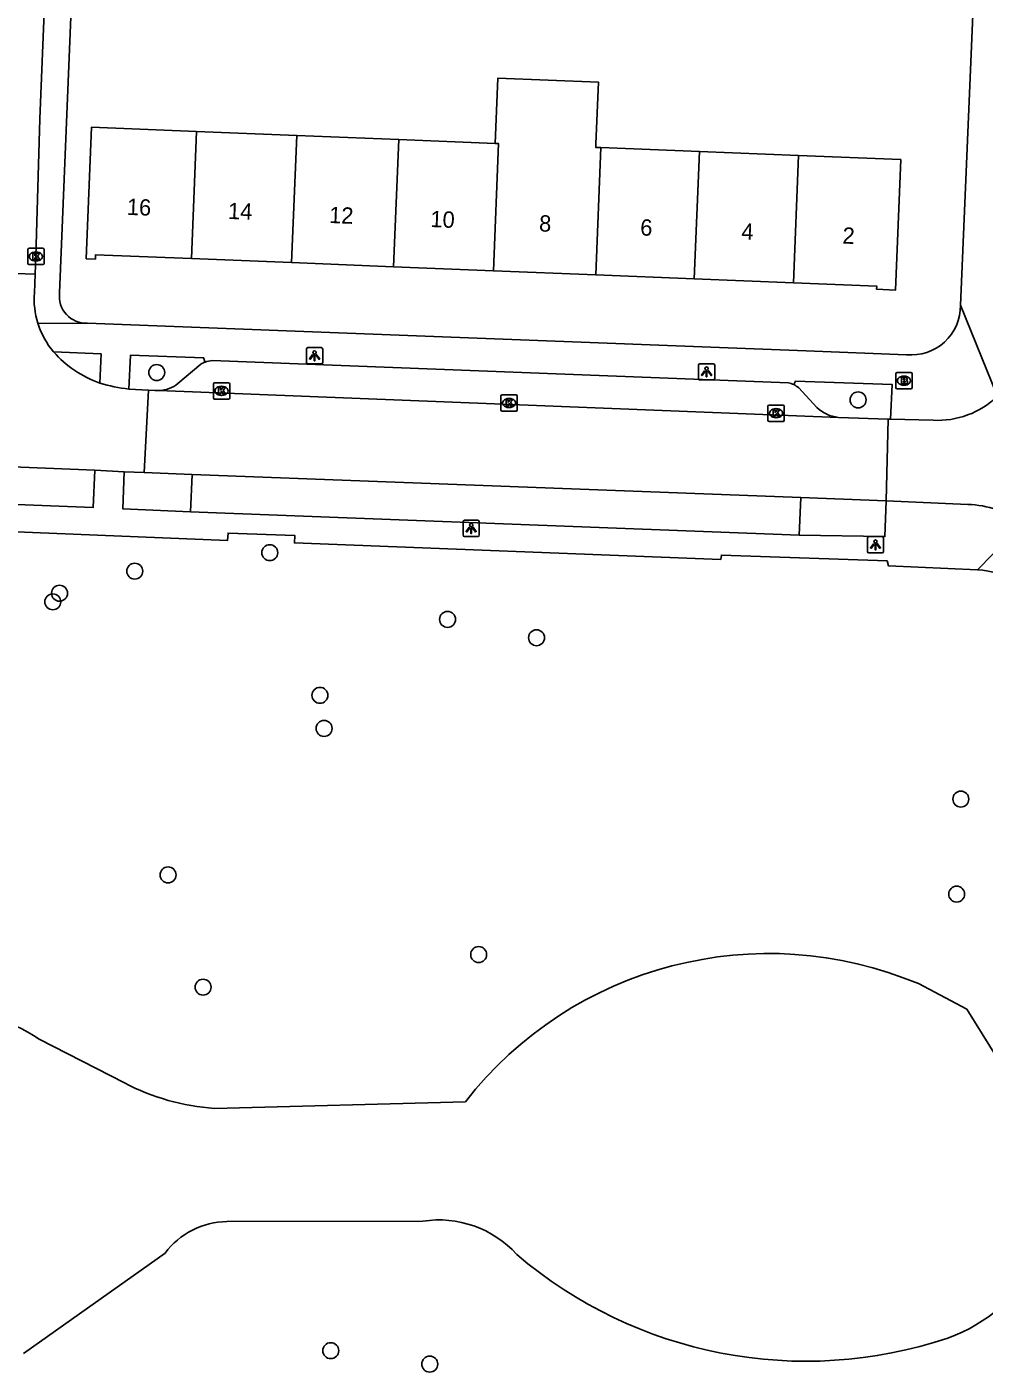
# Model space of a CAD drawing. Extents: x 161355 to 162026, y 386504 to 387459.
# Drawn here: x 161687.7 to 161746.4, y 387228.4 to 387310.9 of the extents above; entities that cross this region are included whole.
import ezdxf

# ---------------------------------------------------------------- set-up
doc = ezdxf.new("R2010")
doc.units = 0
for name, color, linetype in [('IMGEO_Boom', 7, 'Continuous'), ('IMGEO_Brandkraan', 7, 'Continuous'), ('IMGEO_Kolk', 7, 'Continuous'), ('IMGEO_Lichtpunt', 7, 'Continuous'), ('IMGEO_Meer_plas_ven_vijver', 7, 'Continuous'), ('IMGEO_Pand', 7, 'Continuous'), ('IMGEO_Pand_nummerreeks', 7, 'Continuous'), ('IMGEO_Parkeervlak_halfverhard', 7, 'Continuous'), ('IMGEO_Parkeervlak_open', 7, 'Continuous'), ('IMGEO_Rijbaan_lokaal_open', 7, 'Continuous'), ('IMGEO_Voetpad_open', 7, 'Continuous')]:
    doc.layers.add(name, color=color, linetype=linetype)

msp = doc.modelspace()

# ---------------------------------------------------------------- linework, layer by layer
at = {"layer": 'IMGEO_Boom'}
for centre in [(161695.677, 387289.683), (161738.65, 387288.006), (161702.605, 387278.647), (161694.333, 387277.515), (161689.312, 387275.635), (161689.723, 387276.161), (161713.498, 387274.561), (161718.948, 387273.438), (161705.68, 387269.907), (161705.933, 387267.882), (161744.943, 387263.55), (161696.372, 387258.904), (161744.688, 387257.728), (161715.402, 387254.026), (161698.517, 387252.029), (161706.34, 387229.76), (161712.405, 387228.936)]:
    msp.add_circle(centre, 0.489, dxfattribs=at)
at = {"layer": 'IMGEO_Brandkraan'}
for p, q in [((161740.959, 387288.757), (161740.959, 387289.609)), ((161741.034, 387289.683), (161741.886, 387289.683)), ((161741.447, 387289.463), (161741.472, 387289.463)), ((161741.96, 387289.609), (161741.96, 387288.757)), ((161741.886, 387288.683), (161741.034, 387288.683)), ((161741.47, 387288.903), (161741.445, 387288.903))]:
    msp.add_line(p, q, dxfattribs=at)
for points in [[(161740.959, 387288.757), (161740.959, 387289.609)], [(161741.034, 387289.683), (161741.886, 387289.683)], [(161741.307, 387289.383), (161741.307, 387288.983), (161741.52, 387288.983)], [(161741.538, 387289.383), (161741.307, 387289.383)], [(161741.486, 387289.302), (161741.432, 387289.302), (161741.432, 387289.226)], [(161741.96, 387289.609), (161741.96, 387288.757)], [(161741.886, 387288.683), (161741.034, 387288.683)], [(161741.432, 387289.226), (161741.485, 387289.226)], [(161741.494, 387289.15), (161741.432, 387289.15), (161741.432, 387289.069)], [(161741.432, 387289.069), (161741.494, 387289.069)]]:
    msp.add_lwpolyline(points, dxfattribs=at)
for centre, radius, start, end in [((161741.036, 387289.607), 0.0765, 91.55205, 178.44795), ((161741.036, 387289.607), 0.0765, 91.55205, 178.44795), ((161741.487, 387289.264), 0.0379, 267.82845, 90.93552), ((161741.542, 387289.238), 0.145, 59.4692, 91.53667), ((161741.567, 387289.285), 0.0922, 285.51372, 58.15012), ((161741.884, 387289.607), 0.0765, 1.55205, 88.44795), ((161741.884, 387289.607), 0.0765, 1.55205, 88.44795), ((161741.036, 387288.759), 0.0765, 181.55205, 268.44795), ((161741.036, 387288.759), 0.0765, 181.55205, 268.44795), ((161741.495, 387289.109), 0.0404, 269.87594, 90.50774), ((161741.526, 387289.234), 0.251, 268.66757, 293.53466), ((161741.572, 387289.093), 0.105, 301.31148, 78.98903), ((161741.884, 387288.759), 0.0765, 271.55205, 358.44795), ((161741.884, 387288.759), 0.0765, 271.55205, 358.44795)]:
    msp.add_arc(centre, radius, start, end, dxfattribs=at)
for centre, major_axis, ratio, start_param, end_param in [((161741.446, 387289.183), (-0.387, 0.002), 0.722429, 4.712389, 7.853982), ((161741.471, 387289.183), (-0.39, 0.002), 0.717154, 1.570796, 4.712389)]:
    msp.add_ellipse(centre, major_axis=major_axis, ratio=ratio, start_param=start_param, end_param=end_param, dxfattribs=at)
at = {"layer": 'IMGEO_Kolk'}
for p, q in [((161687.776, 387296.367), (161687.776, 387297.219)), ((161687.851, 387297.293), (161688.703, 387297.293)), ((161688.264, 387297.073), (161688.289, 387297.073)), ((161688.777, 387297.219), (161688.777, 387296.367)), ((161688.703, 387296.293), (161687.851, 387296.293)), ((161688.287, 387296.513), (161688.262, 387296.513)), ((161699.151, 387288.134), (161699.151, 387288.986)), ((161699.226, 387289.06), (161700.078, 387289.06)), ((161699.639, 387288.84), (161699.664, 387288.84)), ((161700.152, 387288.986), (161700.152, 387288.134)), ((161700.078, 387288.06), (161699.226, 387288.06)), ((161699.662, 387288.28), (161699.637, 387288.28)), ((161716.765, 387287.392), (161716.765, 387288.244)), ((161716.84, 387288.318), (161717.692, 387288.318)), ((161717.253, 387288.098), (161717.278, 387288.098)), ((161717.766, 387288.244), (161717.766, 387287.392)), ((161733.124, 387286.765), (161733.124, 387287.617)), ((161733.199, 387287.691), (161734.051, 387287.691)), ((161734.125, 387287.617), (161734.125, 387286.765)), ((161717.692, 387287.318), (161716.84, 387287.318)), ((161717.276, 387287.538), (161717.251, 387287.538)), ((161733.635, 387286.911), (161733.61, 387286.911)), ((161733.612, 387287.471), (161733.637, 387287.471)), ((161734.051, 387286.691), (161733.199, 387286.691))]:
    msp.add_line(p, q, dxfattribs=at)
for points in [[(161687.776, 387296.367), (161687.776, 387297.219)], [(161687.851, 387297.293), (161688.703, 387297.293)], [(161688.097, 387296.993), (161688.22, 387296.993), (161688.22, 387296.842), (161688.35, 387296.993), (161688.514, 387296.993), (161688.368, 387296.842), (161688.521, 387296.593), (161688.369, 387296.593), (161688.284, 387296.757), (161688.22, 387296.69), (161688.22, 387296.593), (161688.097, 387296.593), (161688.097, 387296.993)], [(161688.777, 387297.219), (161688.777, 387296.367)], [(161688.703, 387296.293), (161687.851, 387296.293)], [(161699.151, 387288.134), (161699.151, 387288.986)], [(161699.226, 387289.06), (161700.078, 387289.06)], [(161699.472, 387288.76), (161699.595, 387288.76), (161699.595, 387288.609), (161699.725, 387288.76), (161699.889, 387288.76), (161699.743, 387288.609), (161699.896, 387288.36), (161699.744, 387288.36), (161699.659, 387288.524), (161699.595, 387288.457), (161699.595, 387288.36), (161699.472, 387288.36), (161699.472, 387288.76)], [(161700.152, 387288.986), (161700.152, 387288.134)], [(161700.078, 387288.06), (161699.226, 387288.06)], [(161716.765, 387287.392), (161716.765, 387288.244)], [(161716.84, 387288.318), (161717.692, 387288.318)], [(161717.086, 387288.018), (161717.209, 387288.018), (161717.209, 387287.867), (161717.339, 387288.018), (161717.503, 387288.018), (161717.357, 387287.867), (161717.51, 387287.618), (161717.358, 387287.618), (161717.273, 387287.782), (161717.209, 387287.715), (161717.209, 387287.618), (161717.086, 387287.618), (161717.086, 387288.018)], [(161717.766, 387288.244), (161717.766, 387287.392)], [(161733.124, 387286.765), (161733.124, 387287.617)], [(161733.199, 387287.691), (161734.051, 387287.691)], [(161734.125, 387287.617), (161734.125, 387286.765)], [(161717.692, 387287.318), (161716.84, 387287.318)], [(161733.445, 387287.391), (161733.568, 387287.391), (161733.568, 387287.24), (161733.698, 387287.391), (161733.862, 387287.391), (161733.716, 387287.24), (161733.869, 387286.991), (161733.717, 387286.991), (161733.632, 387287.155), (161733.568, 387287.088), (161733.568, 387286.991), (161733.445, 387286.991), (161733.445, 387287.391)], [(161734.051, 387286.691), (161733.199, 387286.691)]]:
    msp.add_lwpolyline(points, dxfattribs=at)
for centre, start, end in [((161687.853, 387297.217), 91.55205, 178.44795), ((161687.853, 387297.217), 91.55205, 178.44795), ((161688.701, 387297.217), 1.55205, 88.44795), ((161688.701, 387297.217), 1.55205, 88.44795), ((161687.853, 387296.369), 181.55205, 268.44795), ((161687.853, 387296.369), 181.55205, 268.44795), ((161688.701, 387296.369), 271.55205, 358.44795), ((161688.701, 387296.369), 271.55205, 358.44795), ((161699.228, 387288.984), 91.55205, 178.44795), ((161699.228, 387288.984), 91.55205, 178.44795), ((161700.076, 387288.984), 1.55205, 88.44795), ((161700.076, 387288.984), 1.55205, 88.44795), ((161699.228, 387288.136), 181.55205, 268.44795), ((161699.228, 387288.136), 181.55205, 268.44795), ((161700.076, 387288.136), 271.55205, 358.44795), ((161700.076, 387288.136), 271.55205, 358.44795), ((161716.842, 387288.242), 91.55205, 178.44795), ((161716.842, 387288.242), 91.55205, 178.44795), ((161717.69, 387288.242), 1.55205, 88.44795), ((161717.69, 387288.242), 1.55205, 88.44795), ((161733.201, 387287.615), 91.55205, 178.44795), ((161733.201, 387287.615), 91.55205, 178.44795), ((161734.049, 387287.615), 1.55205, 88.44795), ((161734.049, 387287.615), 1.55205, 88.44795), ((161716.842, 387287.394), 181.55205, 268.44795), ((161716.842, 387287.394), 181.55205, 268.44795), ((161717.69, 387287.394), 271.55205, 358.44795), ((161717.69, 387287.394), 271.55205, 358.44795), ((161733.201, 387286.767), 181.55205, 268.44795), ((161733.201, 387286.767), 181.55205, 268.44795), ((161734.049, 387286.767), 271.55205, 358.44795), ((161734.049, 387286.767), 271.55205, 358.44795)]:
    msp.add_arc(centre, 0.0765, start, end, dxfattribs=at)
for centre, major_axis, ratio, start_param, end_param in [((161688.263, 387296.793), (-0.387, 0.002), 0.722429, 4.712389, 7.853982), ((161688.288, 387296.793), (-0.39, 0.002), 0.717154, 1.570796, 4.712389), ((161699.638, 387288.56), (-0.387, 0.002), 0.722429, 4.712389, 7.853982), ((161699.663, 387288.56), (-0.39, 0.002), 0.717154, 1.570796, 4.712389), ((161717.252, 387287.818), (-0.387, 0.002), 0.722429, 4.712389, 7.853982), ((161717.277, 387287.818), (-0.39, 0.002), 0.717154, 1.570796, 4.712389), ((161733.611, 387287.191), (-0.387, 0.002), 0.722429, 4.712389, 7.853982), ((161733.636, 387287.191), (-0.39, 0.002), 0.717154, 1.570796, 4.712389)]:
    msp.add_ellipse(centre, major_axis=major_axis, ratio=ratio, start_param=start_param, end_param=end_param, dxfattribs=at)
at = {"layer": 'IMGEO_Lichtpunt'}
for p, q in [((161704.851, 387291.114), (161704.851, 387290.307)), ((161704.851, 387291.114), (161704.851, 387290.307)), ((161705.753, 387291.209), (161704.945, 387291.209)), ((161705.753, 387291.209), (161704.945, 387291.209)), ((161705.847, 387290.307), (161705.847, 387291.114)), ((161705.847, 387290.307), (161705.847, 387291.114)), ((161704.945, 387290.213), (161705.753, 387290.213)), ((161704.945, 387290.213), (161705.753, 387290.213)), ((161728.868, 387290.127), (161728.868, 387289.32)), ((161728.868, 387290.127), (161728.868, 387289.32)), ((161729.77, 387290.222), (161728.962, 387290.222)), ((161729.77, 387290.222), (161728.962, 387290.222)), ((161729.864, 387289.32), (161729.864, 387290.127)), ((161729.864, 387289.32), (161729.864, 387290.127)), ((161728.962, 387289.226), (161729.77, 387289.226)), ((161728.962, 387289.226), (161729.77, 387289.226)), ((161714.446, 387280.538), (161714.446, 387279.731)), ((161714.446, 387280.538), (161714.446, 387279.731)), ((161715.348, 387280.633), (161714.54, 387280.633)), ((161715.348, 387280.633), (161714.54, 387280.633)), ((161715.442, 387279.731), (161715.442, 387280.538)), ((161715.442, 387279.731), (161715.442, 387280.538)), ((161714.54, 387279.637), (161715.348, 387279.637)), ((161714.54, 387279.637), (161715.348, 387279.637)), ((161739.216, 387279.534), (161739.216, 387278.727)), ((161739.216, 387279.534), (161739.216, 387278.727)), ((161740.118, 387279.629), (161739.31, 387279.629)), ((161740.118, 387279.629), (161739.31, 387279.629)), ((161740.212, 387278.727), (161740.212, 387279.534)), ((161740.212, 387278.727), (161740.212, 387279.534)), ((161739.31, 387278.633), (161740.118, 387278.633)), ((161739.31, 387278.633), (161740.118, 387278.633))]:
    msp.add_line(p, q, dxfattribs=at)
for points in [[(161705.225, 387290.778), (161705.264, 387290.75), (161705.076, 387290.488), (161705.038, 387290.515), (161705.225, 387290.778)], [(161705.327, 387290.73), (161705.374, 387290.73), (161705.374, 387290.408), (161705.327, 387290.408), (161705.327, 387290.73)], [(161705.437, 387290.75), (161705.475, 387290.777), (161705.662, 387290.515), (161705.623, 387290.487), (161705.437, 387290.75)], [(161729.242, 387289.791), (161729.281, 387289.763), (161729.093, 387289.501), (161729.055, 387289.528), (161729.242, 387289.791)], [(161729.344, 387289.743), (161729.391, 387289.743), (161729.391, 387289.421), (161729.344, 387289.421), (161729.344, 387289.743)], [(161729.454, 387289.763), (161729.492, 387289.79), (161729.679, 387289.528), (161729.64, 387289.5), (161729.454, 387289.763)], [(161714.82, 387280.202), (161714.859, 387280.174), (161714.671, 387279.912), (161714.633, 387279.939), (161714.82, 387280.202)], [(161715.032, 387280.174), (161715.07, 387280.201), (161715.257, 387279.939), (161715.218, 387279.911), (161715.032, 387280.174)], [(161714.922, 387280.154), (161714.969, 387280.154), (161714.969, 387279.832), (161714.922, 387279.832), (161714.922, 387280.154)], [(161739.59, 387279.198), (161739.629, 387279.17), (161739.441, 387278.908), (161739.403, 387278.935), (161739.59, 387279.198)], [(161739.692, 387279.15), (161739.739, 387279.15), (161739.739, 387278.828), (161739.692, 387278.828), (161739.692, 387279.15)], [(161739.802, 387279.17), (161739.84, 387279.197), (161740.027, 387278.935), (161739.988, 387278.907), (161739.802, 387279.17)]]:
    msp.add_lwpolyline(points, dxfattribs=at)
for centre in [(161705.35, 387290.912), (161729.367, 387289.925), (161714.945, 387280.336), (161739.715, 387279.332)]:
    msp.add_circle(centre, 0.0994, dxfattribs=at)
for centre, start, end in [((161704.945, 387291.114), 90, 180), ((161704.945, 387291.114), 90, 180), ((161705.753, 387291.114), 0, 90), ((161705.753, 387291.114), 0, 90), ((161704.945, 387290.307), 180, 270), ((161704.945, 387290.307), 180, 270), ((161705.753, 387290.307), 270, 0), ((161705.753, 387290.307), 270, 360), ((161728.962, 387290.127), 90, 180), ((161728.962, 387290.127), 90, 180), ((161729.77, 387290.127), 0, 90), ((161729.77, 387290.127), 0, 90), ((161728.962, 387289.32), 180, 270), ((161728.962, 387289.32), 180, 270), ((161729.77, 387289.32), 270, 0), ((161729.77, 387289.32), 270, 360), ((161714.54, 387280.538), 90, 180), ((161714.54, 387280.538), 90, 180), ((161715.348, 387280.538), 0, 90), ((161715.348, 387280.538), 0, 90), ((161714.54, 387279.731), 180, 270), ((161714.54, 387279.731), 180, 270), ((161715.348, 387279.731), 270, 0), ((161715.348, 387279.731), 270, 360), ((161739.31, 387279.534), 90, 180), ((161739.31, 387279.534), 90, 180), ((161740.118, 387279.534), 0, 90), ((161740.118, 387279.534), 0, 90), ((161739.31, 387278.727), 180, 270), ((161739.31, 387278.727), 180, 270), ((161740.118, 387278.727), 270, 0), ((161740.118, 387278.727), 270, 360)]:
    msp.add_arc(centre, 0.0946, start, end, dxfattribs=at)
at = {"layer": 'IMGEO_Meer_plas_ven_vijver'}
for points in [[(161750.484, 387242.366), (161745.308, 387250.672), (161742.341, 387252.244)], [(161693.695, 387246.172), (161688.47, 387248.833)], [(161714.587, 387245.012), (161699.221, 387244.603)], [(161699.982, 387237.665), (161711.983, 387237.695)], [(161687.524, 387229.579), (161696.187, 387235.736)]]:
    msp.add_lwpolyline(points, dxfattribs=at)
for centre, radius, start, end in [((161733.189, 387230.495), 23.596, 67.17815, 142.03199), ((161683.735, 387242.242), 8.116, 54.30941, 145.99045), ((161700.124, 387258.298), 13.725, 242.06981, 266.22847), ((161740.771, 387239.954), 10.008, 289.70112, 13.94653), ((161700.05, 387232.834), 4.831, 90.80359, 143.08491), ((161712.959, 387231.315), 6.454, 42.30314, 98.70008), ((161735.46, 387256.387), 27.275, 229.4623, 288.56685)]:
    msp.add_arc(centre, radius, start, end, dxfattribs=at)
at = {"layer": 'IMGEO_Pand'}
for points in [[(161722.887, 387303.462), (161722.577, 387303.474), (161722.586, 387303.689), (161722.738, 387307.479), (161716.582, 387307.726), (161716.421, 387303.721)], [(161698.117, 387304.454), (161691.682, 387304.712), (161691.359, 387296.656), (161691.918, 387296.634), (161691.929, 387296.898), (161697.805, 387296.663)], [(161697.805, 387296.663), (161698.117, 387304.454)], [(161704.257, 387304.208), (161698.117, 387304.454)], [(161704.257, 387304.208), (161703.945, 387296.416)], [(161710.506, 387303.958), (161704.257, 387304.208)], [(161710.194, 387296.166), (161710.506, 387303.958)], [(161716.421, 387303.721), (161710.506, 387303.958)], [(161716.421, 387303.721), (161716.619, 387303.713), (161716.307, 387295.921)], [(161722.575, 387295.67), (161722.887, 387303.462)], [(161728.926, 387303.22), (161722.887, 387303.462)], [(161728.926, 387303.22), (161728.614, 387295.428)], [(161734.996, 387302.977), (161728.926, 387303.22)], [(161734.684, 387295.185), (161739.788, 387294.98), (161739.781, 387294.786), (161740.947, 387294.739), (161741.267, 387302.726), (161734.996, 387302.977)], [(161734.996, 387302.977), (161734.684, 387295.185)], [(161697.805, 387296.663), (161703.945, 387296.416)], [(161703.945, 387296.416), (161710.194, 387296.166)], [(161710.194, 387296.166), (161716.307, 387295.921)], [(161716.307, 387295.921), (161722.575, 387295.67)], [(161722.575, 387295.67), (161728.614, 387295.428)], [(161728.614, 387295.428), (161734.684, 387295.185)]]:
    msp.add_lwpolyline(points, dxfattribs=at)
at = {"layer": 'IMGEO_Parkeervlak_halfverhard'}
for points in [[(161697.851, 387283.443), (161697.754, 387281.155)], [(161735.045, 387279.713), (161735.136, 387282.027)]]:
    msp.add_lwpolyline(points, dxfattribs=at)
at = {"layer": 'IMGEO_Parkeervlak_open'}
for points in [[(161698.381, 387290.199), (161696.982, 387289.016)], [(161736.127, 387287.543), (161735.013, 387288.741)]]:
    msp.add_lwpolyline(points, dxfattribs=at)
for centre, radius, start, end in [((161699.182, 387288.835), 1.581, 110.028, 120.41685), ((161695.763, 387290.494), 1.916, 271.5199, 309.50615), ((161734.14, 387287.76), 1.313, 48.31547, 64.64519), ((161737.628, 387289.076), 2.146, 225.59047, 265.09656)]:
    msp.add_arc(centre, radius, start, end, dxfattribs=at)
at = {"layer": 'IMGEO_Rijbaan_lokaal_open'}
for points in [[(161688.221, 387295.718), (161688.277, 387296.793), (161688.52, 387305.232), (161690.025, 387342.43)], [(161688.221, 387295.718), (161683.26, 387295.867)], [(161688.183, 387294.558), (161688.221, 387295.718)], [(161695.165, 387288.602), (161693.973, 387288.673)], [(161694.919, 387283.562), (161695.165, 387288.602)], [(161695.814, 387288.579), (161695.563, 387288.589), (161695.165, 387288.602)], [(161695.814, 387288.579), (161737.445, 387286.938)], [(161740.501, 387286.836), (161737.445, 387286.938)], [(161740.501, 387286.836), (161740.371, 387281.819)], [(161740.633, 387286.828), (161740.501, 387286.836)], [(161743.241, 387286.756), (161740.633, 387286.828)], [(161678.77, 387284.224), (161691.886, 387283.692)], [(161693.679, 387283.609), (161691.886, 387283.692)], [(161693.679, 387283.609), (161694.919, 387283.562)], [(161694.919, 387283.562), (161697.851, 387283.443)], [(161735.136, 387282.027), (161697.851, 387283.443)], [(161735.136, 387282.027), (161740.371, 387281.819)], [(161740.371, 387281.819), (161745.363, 387281.603)]]:
    msp.add_lwpolyline(points, dxfattribs=at)
for centre, radius, start, end in [((161693.159, 387294.187), 4.99, 175.73288, 197.22632), ((161693.181, 387294.195), 5.013, 197.23914, 220.37745), ((161694.416, 387295.384), 6.725, 221.27589, 250.73055), ((161694.993, 387298.216), 9.597, 253.06078, 263.89779), ((161743.491, 387292.143), 5.393, 267.34215, 313.1857), ((161745.21, 387275.689), 5.916, 53.26419, 88.52093)]:
    msp.add_arc(centre, radius, start, end, dxfattribs=at)
at = {"layer": 'IMGEO_Voetpad_open'}
for points in [[(161689.731, 387294.569), (161690.607, 387315.961), (161690.611, 387316.049)], [(161745.78, 387313.85), (161745.767, 387313.542), (161744.925, 387293.803)], [(161747.182, 387288.211), (161744.925, 387293.803)], [(161691.439, 387292.715), (161691.305, 387292.681), (161688.393, 387292.709)], [(161741.613, 387290.772), (161735.46, 387291.011), (161691.439, 387292.715)], [(161689.362, 387290.947), (161692.273, 387290.823), (161692.197, 387289.035)], [(161693.973, 387288.673), (161694.076, 387290.748), (161698.553, 387290.585), (161698.64, 387290.321)], [(161699.085, 387290.412), (161734.386, 387289.048)], [(161734.702, 387288.947), (161734.82, 387289.162), (161740.736, 387288.955), (161740.633, 387286.828)], [(161691.886, 387283.692), (161691.792, 387281.42), (161678.707, 387281.931), (161678.77, 387284.224)], [(161697.754, 387281.155), (161693.601, 387281.339), (161693.679, 387283.609)], [(161745.962, 387277.602), (161740.509, 387277.851), (161740.428, 387278.146), (161730.277, 387278.502), (161730.236, 387278.232), (161704.119, 387279.248), (161704.147, 387279.69), (161700.052, 387279.843), (161700.021, 387279.396), (161653.208, 387281.315), (161653.225, 387282.57)], [(161740.371, 387281.819), (161740.293, 387279.63), (161735.045, 387279.713)], [(161697.754, 387281.155), (161735.045, 387279.713)], [(161748.749, 387280.43), (161745.962, 387277.602)]]:
    msp.add_lwpolyline(points, dxfattribs=at)
for centre, radius, start, end in [((161691.334, 387294.332), 1.62, 171.57366, 273.73206), ((161741.902, 387293.781), 3.023, 264.50992, 0.4169), ((161699.167, 387288.877), 1.537, 93.06239, 110.05225), ((161734.162, 387287.802), 1.266, 64.74551, 79.80463), ((161745.819, 387273.666), 3.939, 13.25588, 87.92228)]:
    msp.add_arc(centre, radius, start, end, dxfattribs=at)

# ---------------------------------------------------------------- texts
at = {"layer": 'IMGEO_Pand_nummerreeks'}
for s, rotation, p in [('16', 357.70244, (161693.834, 387299.344)), ('14', 357.70244, (161700.032, 387299.095)), ('12', 357.70504, (161706.228, 387298.847)), ('10', 357.70244, (161712.431, 387298.599)), ('8', 357.70244, (161719.091, 387298.331)), ('6', 357.70504, (161725.286, 387298.083)), ('4', 357.70504, (161731.484, 387297.835)), ('2', 357.70504, (161737.68, 387297.586))]:
    msp.add_text(s, height=1, rotation=rotation, dxfattribs=at).set_placement(p)

doc.saveas('drawing.dxf')
